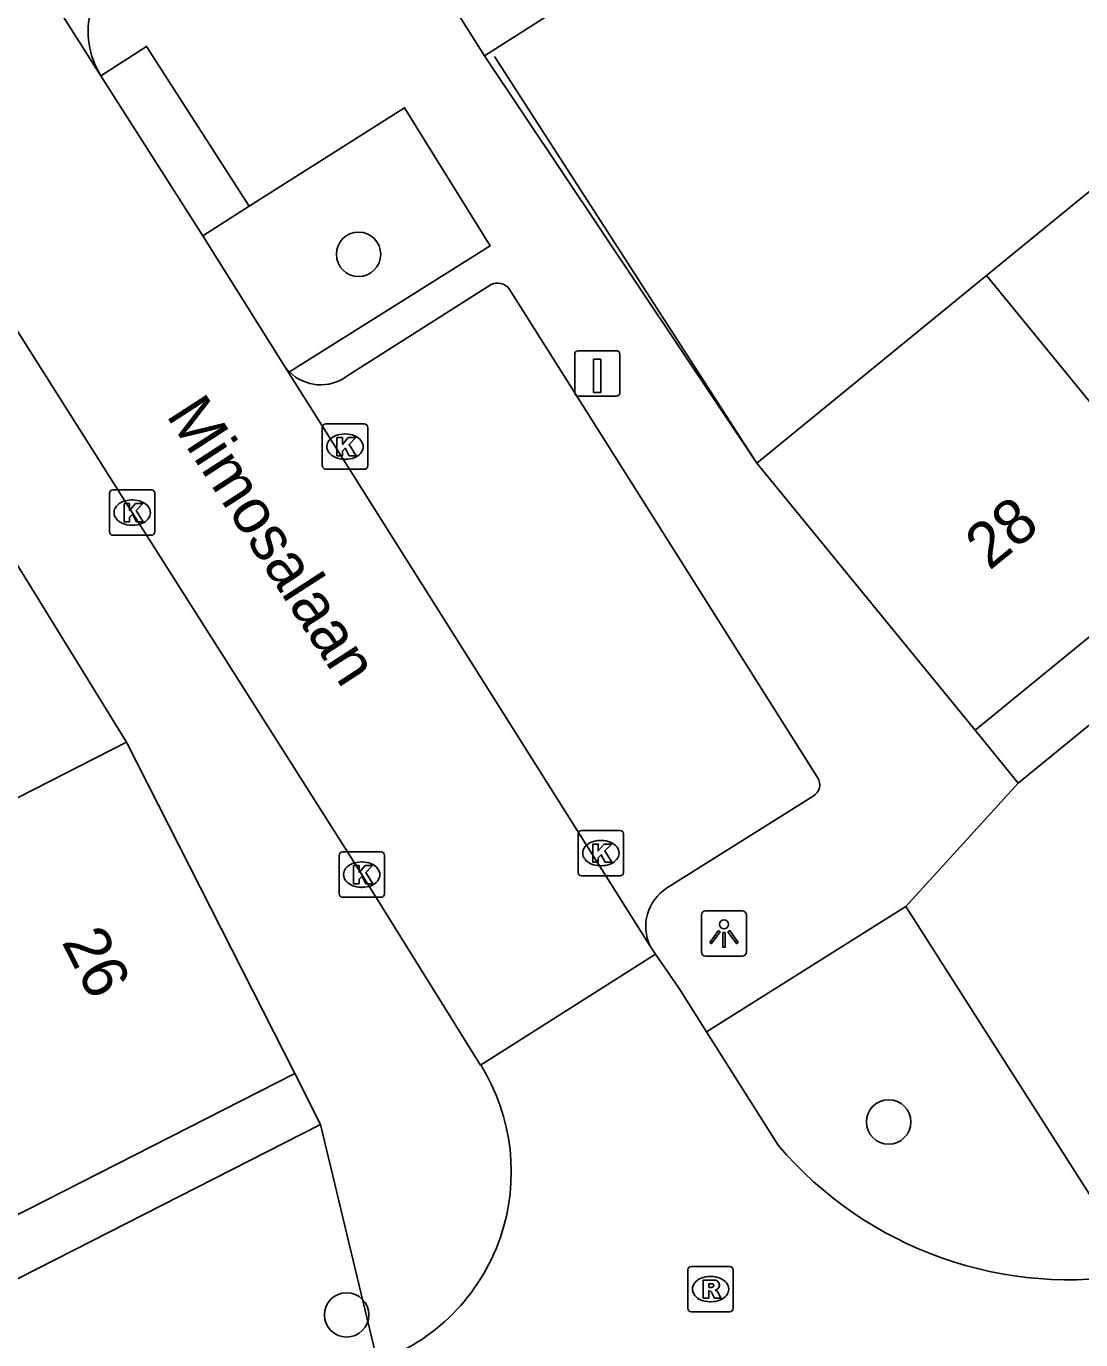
# Model space of a CAD drawing. Extents: x 162347 to 162868, y 381221 to 381813.
# Drawn here: x 162526.14 to 162549.42, y 381544.34 to 381573.33 of the extents above; entities that cross this region are included whole.
import ezdxf

# ---------------------------------------------------------------- set-up
doc = ezdxf.new("R2010")
doc.units = 0
for name, color, linetype in [('IMGEO_Boom', 7, 'Continuous'), ('IMGEO_Kolk', 7, 'Continuous'), ('IMGEO_Laadpaal', 7, 'Continuous'), ('IMGEO_Lichtpunt', 7, 'Continuous'), ('IMGEO_Muur', 7, 'Continuous'), ('IMGEO_Openbare_ruimte_label', 7, 'Continuous'), ('IMGEO_Pand', 7, 'Continuous'), ('IMGEO_Pand_nummerreeks', 7, 'Continuous'), ('IMGEO_Parkeervlak_open', 7, 'Continuous'), ('IMGEO_Rijbaan_lokaal_open', 7, 'Continuous'), ('IMGEO_Rioolput', 7, 'Continuous'), ('IMGEO_Voetpad_open', 7, 'Continuous')]:
    doc.layers.add(name, color=color, linetype=linetype)

msp = doc.modelspace()

# ---------------------------------------------------------------- linework, layer by layer
at = {"layer": 'IMGEO_Boom'}
for centre in [(162533.479, 381568.295), (162545.178, 381549.147), (162533.215, 381544.889)]:
    msp.add_circle(centre, 0.489, dxfattribs=at)
at = {"layer": 'IMGEO_Kolk'}
for p, q in [((162532.678, 381563.624), (162532.678, 381564.476)), ((162532.753, 381564.55), (162533.605, 381564.55)), ((162533.679, 381564.476), (162533.679, 381563.624)), ((162533.166, 381564.33), (162533.191, 381564.33)), ((162533.189, 381563.77), (162533.164, 381563.77)), ((162533.605, 381563.55), (162532.753, 381563.55)), ((162527.981, 381562.168), (162527.981, 381563.02)), ((162528.056, 381563.094), (162528.908, 381563.094)), ((162528.982, 381563.02), (162528.982, 381562.168)), ((162528.469, 381562.874), (162528.494, 381562.874)), ((162528.492, 381562.314), (162528.467, 381562.314)), ((162528.908, 381562.094), (162528.056, 381562.094)), ((162538.325, 381554.655), (162538.325, 381555.507)), ((162538.4, 381555.581), (162539.252, 381555.581)), ((162539.326, 381555.507), (162539.326, 381554.655)), ((162538.813, 381555.361), (162538.838, 381555.361)), ((162533.047, 381554.179), (162533.047, 381555.031)), ((162533.122, 381555.105), (162533.974, 381555.105)), ((162533.535, 381554.885), (162533.56, 381554.885)), ((162534.048, 381555.031), (162534.048, 381554.179)), ((162538.836, 381554.801), (162538.811, 381554.801)), ((162533.558, 381554.325), (162533.533, 381554.325)), ((162539.252, 381554.581), (162538.4, 381554.581)), ((162533.974, 381554.105), (162533.122, 381554.105))]:
    msp.add_line(p, q, dxfattribs=at)
for points in [[(162532.678, 381563.624), (162532.678, 381564.476)], [(162532.753, 381564.55), (162533.605, 381564.55)], [(162533.679, 381564.476), (162533.679, 381563.624)], [(162532.999, 381564.25), (162533.122, 381564.25), (162533.122, 381564.099), (162533.252, 381564.25), (162533.416, 381564.25), (162533.27, 381564.099), (162533.423, 381563.85), (162533.271, 381563.85), (162533.186, 381564.014), (162533.122, 381563.947), (162533.122, 381563.85), (162532.999, 381563.85), (162532.999, 381564.25)], [(162533.605, 381563.55), (162532.753, 381563.55)], [(162527.981, 381562.168), (162527.981, 381563.02)], [(162528.056, 381563.094), (162528.908, 381563.094)], [(162528.982, 381563.02), (162528.982, 381562.168)], [(162528.302, 381562.794), (162528.425, 381562.794), (162528.425, 381562.643), (162528.555, 381562.794), (162528.719, 381562.794), (162528.573, 381562.643), (162528.726, 381562.394), (162528.574, 381562.394), (162528.489, 381562.558), (162528.425, 381562.491), (162528.425, 381562.394), (162528.302, 381562.394), (162528.302, 381562.794)], [(162528.908, 381562.094), (162528.056, 381562.094)], [(162538.325, 381554.655), (162538.325, 381555.507)], [(162538.4, 381555.581), (162539.252, 381555.581)], [(162539.326, 381555.507), (162539.326, 381554.655)], [(162538.646, 381555.281), (162538.769, 381555.281), (162538.769, 381555.13), (162538.899, 381555.281), (162539.063, 381555.281), (162538.917, 381555.13), (162539.07, 381554.881), (162538.918, 381554.881), (162538.833, 381555.045), (162538.769, 381554.978), (162538.769, 381554.881), (162538.646, 381554.881), (162538.646, 381555.281)], [(162533.047, 381554.179), (162533.047, 381555.031)], [(162533.122, 381555.105), (162533.974, 381555.105)], [(162534.048, 381555.031), (162534.048, 381554.179)], [(162533.368, 381554.805), (162533.491, 381554.805), (162533.491, 381554.654), (162533.621, 381554.805), (162533.785, 381554.805), (162533.639, 381554.654), (162533.792, 381554.405), (162533.64, 381554.405), (162533.555, 381554.569), (162533.491, 381554.502), (162533.491, 381554.405), (162533.368, 381554.405), (162533.368, 381554.805)], [(162539.252, 381554.581), (162538.4, 381554.581)], [(162533.974, 381554.105), (162533.122, 381554.105)]]:
    msp.add_lwpolyline(points, dxfattribs=at)
for centre, start, end in [((162532.755, 381564.474), 91.552, 178.448), ((162532.755, 381564.474), 91.552, 178.448), ((162533.603, 381564.474), 1.552, 88.448), ((162533.603, 381564.474), 1.552, 88.448), ((162532.755, 381563.626), 181.552, 268.448), ((162532.755, 381563.626), 181.552, 268.448), ((162533.603, 381563.626), 271.552, 358.448), ((162533.603, 381563.626), 271.552, 358.448), ((162528.058, 381563.018), 91.552, 178.448), ((162528.058, 381563.018), 91.552, 178.448), ((162528.906, 381563.018), 1.552, 88.448), ((162528.906, 381563.018), 1.552, 88.448), ((162528.058, 381562.17), 181.552, 268.448), ((162528.058, 381562.17), 181.552, 268.448), ((162528.906, 381562.17), 271.552, 358.448), ((162528.906, 381562.17), 271.552, 358.448), ((162538.402, 381555.505), 91.552, 178.448), ((162538.402, 381555.505), 91.552, 178.448), ((162539.25, 381555.505), 1.552, 88.448), ((162539.25, 381555.505), 1.552, 88.448), ((162533.124, 381555.029), 91.552, 178.448), ((162533.124, 381555.029), 91.552, 178.448), ((162533.972, 381555.029), 1.552, 88.448), ((162533.972, 381555.029), 1.552, 88.448), ((162538.402, 381554.657), 181.552, 268.448), ((162538.402, 381554.657), 181.552, 268.448), ((162539.25, 381554.657), 271.552, 358.448), ((162539.25, 381554.657), 271.552, 358.448), ((162533.124, 381554.181), 181.552, 268.448), ((162533.124, 381554.181), 181.552, 268.448), ((162533.972, 381554.181), 271.552, 358.448), ((162533.972, 381554.181), 271.552, 358.448)]:
    msp.add_arc(centre, 0.0765, start, end, dxfattribs=at)
for centre, major_axis, ratio, start_param, end_param in [((162533.165, 381564.05), (-0.387, 0.002), 0.722429, 4.712389, 7.853982), ((162533.19, 381564.05), (-0.39, 0.002), 0.717154, 1.570796, 4.712389), ((162528.468, 381562.594), (-0.387, 0.002), 0.722429, 4.712389, 7.853982), ((162528.493, 381562.594), (-0.39, 0.002), 0.717154, 1.570796, 4.712389), ((162538.812, 381555.081), (-0.387, 0.002), 0.722429, 4.712389, 7.853982), ((162538.837, 381555.081), (-0.39, 0.002), 0.717154, 1.570796, 4.712389), ((162533.534, 381554.605), (-0.387, 0.002), 0.722429, 4.712389, 7.853982), ((162533.559, 381554.605), (-0.39, 0.002), 0.717154, 1.570796, 4.712389)]:
    msp.add_ellipse(centre, major_axis=major_axis, ratio=ratio, start_param=start_param, end_param=end_param, dxfattribs=at)
at = {"layer": 'IMGEO_Laadpaal'}
for p, q in [((162538.248, 381566.083), (162538.248, 381565.242)), ((162538.248, 381566.083), (162538.248, 381565.242)), ((162539.164, 381566.167), (162538.323, 381566.167)), ((162539.164, 381566.167), (162538.323, 381566.167)), ((162539.248, 381565.251), (162539.248, 381566.092)), ((162539.248, 381565.251), (162539.248, 381566.092)), ((162538.332, 381565.167), (162539.173, 381565.167)), ((162538.332, 381565.167), (162539.173, 381565.167))]:
    msp.add_line(p, q, dxfattribs=at)
msp.add_lwpolyline([(162538.663, 381565.98), (162538.823, 381565.98), (162538.823, 381565.247), (162538.663, 381565.247), (162538.663, 381565.98)], dxfattribs=at)
for centre, start, end in [((162538.326, 381566.089), 92.4484, 184.2845), ((162538.326, 381566.089), 92.4484, 184.2845), ((162539.17, 381566.089), 2.4484, 94.2845), ((162539.17, 381566.089), 2.4484, 94.2845), ((162538.326, 381565.245), 182.4484, 274.2845), ((162538.326, 381565.245), 182.4484, 274.2845), ((162539.17, 381565.245), 272.4484, 4.2845), ((162539.17, 381565.245), 272.4484, 4.2845)]:
    msp.add_arc(centre, 0.0779, start, end, dxfattribs=at)
at = {"layer": 'IMGEO_Lichtpunt'}
for p, q in [((162541.947, 381553.804), (162541.139, 381553.804)), ((162541.947, 381553.804), (162541.139, 381553.804)), ((162541.045, 381553.709), (162541.045, 381552.902)), ((162541.045, 381553.709), (162541.045, 381552.902)), ((162542.041, 381552.902), (162542.041, 381553.709)), ((162542.041, 381552.902), (162542.041, 381553.709)), ((162541.139, 381552.808), (162541.947, 381552.808)), ((162541.139, 381552.808), (162541.947, 381552.808))]:
    msp.add_line(p, q, dxfattribs=at)
for points in [[(162541.419, 381553.373), (162541.458, 381553.345), (162541.27, 381553.083), (162541.232, 381553.11), (162541.419, 381553.373)], [(162541.521, 381553.325), (162541.568, 381553.325), (162541.568, 381553.003), (162541.521, 381553.003), (162541.521, 381553.325)], [(162541.631, 381553.345), (162541.669, 381553.372), (162541.856, 381553.11), (162541.817, 381553.082), (162541.631, 381553.345)]]:
    msp.add_lwpolyline(points, dxfattribs=at)
msp.add_circle((162541.544, 381553.507), 0.0994, dxfattribs=at)
for centre, start, end in [((162541.139, 381553.709), 90, 180), ((162541.139, 381553.709), 90, 180), ((162541.947, 381553.709), 0, 90), ((162541.947, 381553.709), 0, 90), ((162541.139, 381552.902), 180, 270), ((162541.139, 381552.902), 180, 270), ((162541.947, 381552.902), 270, 0), ((162541.947, 381552.902), 270, 360)]:
    msp.add_arc(centre, 0.0946, start, end, dxfattribs=at)
at = {"layer": 'IMGEO_Muur'}
for points in [[(162542.267, 381563.687), (162536.475, 381572.66)], [(162528.355, 381557.526), (162525.538, 381562.087)]]:
    msp.add_lwpolyline(points, dxfattribs=at)
at = {"layer": 'IMGEO_Pand'}
for points in [[(162540.977, 381575.683), (162536.254, 381572.675)], [(162536.254, 381572.675), (162534.661, 381575.207)], [(162547.338, 381567.829), (162552.436, 381571.993)], [(162542.267, 381563.687), (162547.338, 381567.829)], [(162552.155, 381561.932), (162547.338, 381567.829)], [(162547.084, 381557.79), (162542.267, 381563.687)], [(162547.084, 381557.79), (162552.155, 381561.932)], [(162528.355, 381557.526), (162523.899, 381555.258), (162523.625, 381555.117)], [(162528.355, 381557.526), (162532.073, 381550.22)], [(162525.378, 381546.813), (162532.073, 381550.22)]]:
    msp.add_lwpolyline(points, dxfattribs=at)
at = {"layer": 'IMGEO_Parkeervlak_open'}
msp.add_lwpolyline([(162531.859, 381565.804), (162531.951, 381565.699)], dxfattribs=at)
at = {"layer": 'IMGEO_Rijbaan_lokaal_open'}
for points in [[(162508.323, 381602.896), (162527.79, 381572.233)], [(162536.173, 381550.404), (162533.548, 381554.605), (162528.482, 381562.594), (162519.683, 381576.506), (162509.771, 381592.107), (162504.221, 381600.859)], [(162527.79, 381572.233), (162530.041, 381568.705)], [(162531.859, 381565.804), (162530.041, 381568.705)], [(162539.912, 381553.029), (162531.859, 381565.804)], [(162539.912, 381553.029), (162540.033, 381552.852)], [(162540.033, 381552.852), (162536.173, 381550.404)], [(162540.033, 381552.852), (162540.551, 381552.094), (162541.16, 381551.133)], [(162542.738, 381548.636), (162541.16, 381551.133)]]:
    msp.add_lwpolyline(points, dxfattribs=at)
for centre, radius, start, end in [((162532.4, 381548.048), 4.449, 289.6131, 31.9854), ((162549.16, 381554.086), 8.422, 220.3194, 280.6706)]:
    msp.add_arc(centre, radius, start, end, dxfattribs=at)
at = {"layer": 'IMGEO_Rioolput'}
for p, q in [((162540.822, 381545.959), (162541.674, 381545.959)), ((162540.747, 381545.033), (162540.747, 381545.885)), ((162541.235, 381545.739), (162541.26, 381545.739)), ((162541.748, 381545.885), (162541.748, 381545.033)), ((162541.258, 381545.179), (162541.233, 381545.179)), ((162541.674, 381544.959), (162540.822, 381544.959))]:
    msp.add_line(p, q, dxfattribs=at)
for points in [[(162540.822, 381545.959), (162541.674, 381545.959)], [(162540.747, 381545.033), (162540.747, 381545.885)], [(162541.336, 381545.657), (162541.084, 381545.659), (162541.084, 381545.259)], [(162541.748, 381545.885), (162541.748, 381545.033)], [(162541.084, 381545.259), (162541.208, 381545.259), (162541.208, 381545.421), (162541.219, 381545.421)], [(162541.262, 381545.578), (162541.208, 381545.578), (162541.208, 381545.497)], [(162541.208, 381545.497), (162541.26, 381545.497)], [(162541.266, 381545.392), (162541.337, 381545.259), (162541.477, 381545.259), (162541.412, 381545.385)], [(162541.674, 381544.959), (162540.822, 381544.959)]]:
    msp.add_lwpolyline(points, dxfattribs=at)
for centre, radius, start, end in [((162540.824, 381545.883), 0.0765, 91.552, 178.448), ((162540.824, 381545.883), 0.0765, 91.552, 178.448), ((162541.672, 381545.883), 0.0765, 1.552, 88.448), ((162541.672, 381545.883), 0.0765, 1.552, 88.448), ((162541.335, 381545.547), 0.109, 350.3612, 89.416), ((162541.218, 381545.368), 0.0533, 26.0293, 88.6989), ((162541.244, 381545.686), 0.19, 274.7715, 282.9687), ((162541.268, 381545.482), 0.0964, 77.0061, 93.1865), ((162541.282, 381545.539), 0.0378, 276.6634, 79.6772), ((162541.333, 381545.547), 0.112, 277.5842, 350.9817), ((162541.317, 381545.332), 0.108, 29.5134, 73.7905), ((162540.824, 381545.035), 0.0765, 181.552, 268.448), ((162540.824, 381545.035), 0.0765, 181.552, 268.448), ((162541.672, 381545.035), 0.0765, 271.552, 358.448), ((162541.672, 381545.035), 0.0765, 271.552, 358.448)]:
    msp.add_arc(centre, radius, start, end, dxfattribs=at)
for centre, major_axis, ratio, start_param, end_param in [((162541.234, 381545.459), (-0.387, 0.002), 0.722429, 4.712389, 7.853982), ((162541.259, 381545.459), (-0.39, 0.002), 0.717154, 1.570796, 4.712389)]:
    msp.add_ellipse(centre, major_axis=major_axis, ratio=ratio, start_param=start_param, end_param=end_param, dxfattribs=at)
at = {"layer": 'IMGEO_Voetpad_open'}
for points in [[(162583.699, 381585.765), (162548.034, 381556.624)], [(162527.79, 381572.233), (162528.798, 381572.881), (162531.065, 381569.354)], [(162536.254, 381572.675), (162542.267, 381563.687)], [(162531.065, 381569.354), (162534.495, 381571.53), (162536.382, 381568.48), (162531.951, 381565.699)], [(162530.041, 381568.705), (162531.065, 381569.354)], [(162533.221, 381565.602), (162536.402, 381567.631)], [(162536.805, 381567.533), (162543.607, 381556.75)], [(162525.538, 381562.087), (162528.355, 381557.526)], [(162548.034, 381556.624), (162547.084, 381557.79)], [(162548.034, 381556.624), (162545.554, 381553.9)], [(162543.511, 381556.337), (162540.274, 381554.304)], [(162541.16, 381551.133), (162545.554, 381553.9)], [(162545.554, 381553.9), (162550.719, 381545.809)], [(162532.073, 381550.22), (162532.638, 381549.091)], [(162532.638, 381549.091), (162509.986, 381537.559)], [(162533.893, 381543.857), (162532.638, 381549.091)]]:
    msp.add_lwpolyline(points, dxfattribs=at)
for centre, radius, start, end in [((162529.375, 381573.217), 1.865, 165.4943, 211.8258), ((162536.539, 381567.317), 0.343, 39.0893, 113.5754), ((162532.643, 381566.4), 0.985, 225.3647, 305.9), ((162543.37, 381556.587), 0.287, 299.4015, 34.4269), ((162540.828, 381553.458), 1.011, 123.2016, 205.0976)]:
    msp.add_arc(centre, radius, start, end, dxfattribs=at)

# ---------------------------------------------------------------- texts
at = {"layer": 'IMGEO_Openbare_ruimte_label'}
msp.add_text('Mimosalaan', height=1, rotation=302.8798, dxfattribs=at).set_placement((162529.217, 381564.744))
at = {"layer": 'IMGEO_Pand_nummerreeks'}
for s, rotation, p in [('28', 39.2425, (162547.401, 381561.303)), ('26', 296.9714, (162526.916, 381553.122))]:
    msp.add_text(s, height=1, rotation=rotation, dxfattribs=at).set_placement(p)

doc.saveas('drawing.dxf')
